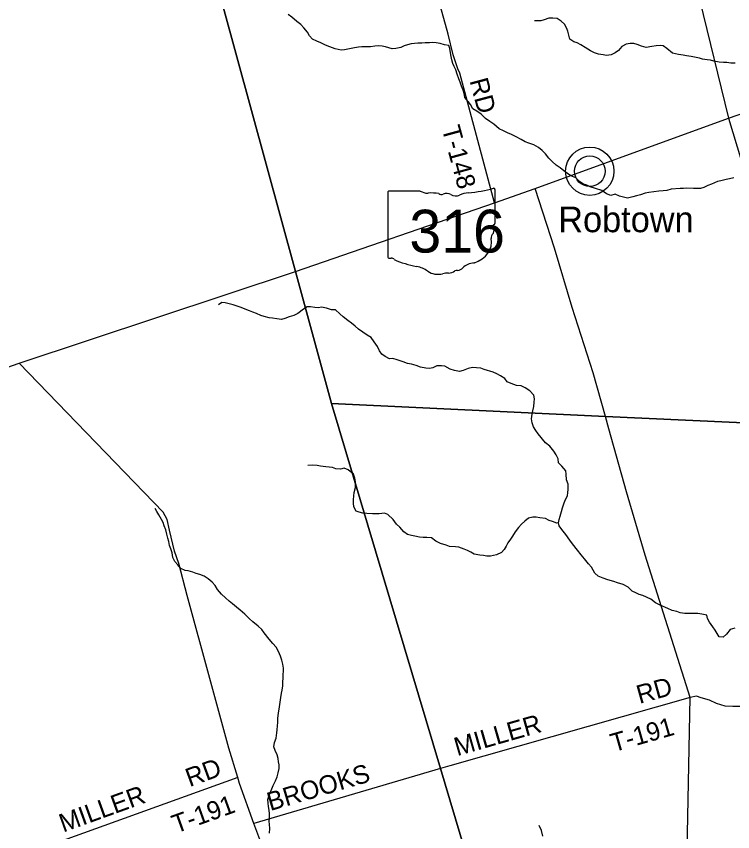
# Model space of a CAD drawing. Extents: x 1643459 to 2064572, y 425441 to 780708.
# Drawn here: x 1801650 to 1813290, y 615098 to 628354 of the extents above; entities that cross this region are included whole.
import ezdxf

# ---------------------------------------------------------------- set-up
doc = ezdxf.new("R2010")
doc.units = 0
for name, color, linetype in [('GE_P_Alignment_100_Curve_Data', 7, 'Continuous'), ('GM_X_City_Street', 7, 'Continuous'), ('GM_X_Major_River', 7, 'Continuous'), ('GM_X_Major_River_Text', 7, 'Continuous'), ('GM_X_Minor_Lake', 7, 'Continuous'), ('GM_X_Rail_Line', 7, 'Continuous'), ('GM_X_Township_ROW', 7, 'Continuous'), ('GM_X_US_Route', 7, 'Continuous'), ('PM_P_Cells', 7, 'Continuous'), ('RD_X_Text', 7, 'Continuous'), ('ST_Details', 7, 'Continuous')]:
    doc.layers.add(name, color=color, linetype=linetype)

msp = doc.modelspace()

# ---------------------------------------------------------------- linework, layer by layer
at = {"layer": 'GE_P_Alignment_100_Curve_Data'}
for radius in [393, 249]:
    msp.add_circle((1810968, 625836), radius, dxfattribs=at)
at = {"layer": 'GM_X_City_Street'}
for points in [[(1788081, 631718), (1790269, 631741), (1792463, 631765), (1798625, 631871), (1804074, 631955), (1804758, 629443), (1806186, 624205), (1806771, 622059), (1808540, 616123), (1810366, 609995), (1807901, 608849), (1807239, 608541), (1800646, 605476), (1795084, 602890), (1793558, 602184), (1791118, 601055), (1790575, 602316), (1789055, 605851)], [(1824722, 621285), (1819572, 621457), (1814649, 621689), (1811221, 621850), (1806771, 622059), (1806186, 624205), (1804758, 629443), (1804074, 631955), (1798625, 631871)], [(1826247, 584864), (1815752, 585365), (1810346, 585624), (1807802, 585759), (1796284, 586370), (1794642, 586457), (1794061, 586488), (1794168, 588257), (1794631, 595981), (1795084, 602890), (1800646, 605476), (1807239, 608541), (1807901, 608849), (1810366, 609995), (1808540, 616123), (1806771, 622059), (1811221, 621850), (1814649, 621689), (1819572, 621457), (1824722, 621285)]]:
    msp.add_lwpolyline(points, dxfattribs=at)
at = {"layer": 'GM_X_Major_River_Text'}
for points in [[(1809421, 625320), (1808854, 627428), (1808823, 627500), (1808750, 627727), (1808665, 628066), (1808320, 629322)], [(1811278, 621647), (1811221, 621850), (1811024, 622560), (1810683, 623622), (1810397, 624585), (1810081, 625557)], [(1813205, 608135), (1813079, 608666), (1813051, 608809), (1813051, 609079), (1813116, 610758), (1813119, 611071), (1813119, 611195), (1812550, 613190), (1812524, 613291), (1812525, 613409), (1812599, 617281), (1811870, 619592), (1811567, 620625), (1811278, 621647)], [(1812599, 617281), (1808696, 616167)], [(1816304, 617041), (1815040, 617075), (1814848, 617066), (1814542, 617097), (1813774, 617135), (1813290, 617132), (1813170, 617138), (1813024, 617181), (1812915, 617238), (1812779, 617276), (1812701, 617299), (1812599, 617281)], [(1808696, 616167), (1808540, 616123), (1805509, 615232)], [(1805247, 615976), (1800755, 614357), (1800463, 614268), (1800146, 614147), (1800044, 614136), (1799945, 614255), (1799758, 614520), (1799688, 614605), (1799606, 614621), (1799544, 614595), (1799490, 614495), (1799497, 614309), (1799528, 614042)]]:
    msp.add_lwpolyline(points, dxfattribs=at)
at = {"layer": 'GM_X_Minor_Lake'}
for points in [[(1808924, 643171), (1810545, 637868), (1811427, 634806), (1812158, 631464), (1812752, 628632), (1813224, 626697), (1813662, 625244), (1814030, 623882), (1814494, 622253), (1814649, 621689), (1814740, 621390), (1814825, 621131), (1814842, 621096)], [(1807898, 608859), (1805509, 615232), (1805276, 615881), (1805247, 615976), (1805102, 616457), (1804795, 617587), (1804427, 618940), (1804291, 619460), (1804218, 619656), (1804141, 620000), (1804100, 620172), (1804034, 620293), (1801697, 622715)]]:
    msp.add_lwpolyline(points, dxfattribs=at)
at = {"layer": 'GM_X_Rail_Line'}
msp.add_line((1810968, 625836), (1810968, 625836), dxfattribs=at)
at = {"layer": 'GM_X_US_Route'}
for points in [[(1812088, 625511), (1812006, 625500), (1811926, 625491), (1811866, 625478), (1811793, 625451), (1811725, 625437), (1811665, 625418), (1811580, 625395), (1811518, 625414), (1811450, 625429), (1811381, 625462), (1811310, 625438), (1811237, 625467), (1811165, 625524), (1811060, 625552), (1810972, 625581), (1810920, 625610), (1810864, 625624), (1810799, 625669), (1810740, 625728), (1810658, 625763), (1810604, 625798), (1810547, 625843), (1810485, 625892), (1810424, 625933), (1810358, 625994), (1810303, 626048), (1810246, 626117), (1810195, 626174), (1810137, 626219), (1810056, 626264), (1809976, 626293), (1809920, 626312), (1809854, 626351), (1809773, 626396), (1809697, 626435), (1809630, 626462), (1809566, 626491), (1809498, 626525), (1809407, 626601), (1809346, 626646), (1809274, 626693), (1809201, 626762), (1809134, 626813), (1809070, 626848), (1809027, 626918), (1808993, 626971), (1808940, 627032), (1808927, 627098), (1808908, 627152), (1808886, 627217), (1808861, 627281), (1808842, 627335), (1808815, 627412), (1808790, 627484), (1808766, 627539), (1808745, 627589), (1808724, 627646), (1808714, 627698), (1808707, 627758), (1808696, 627828), (1808675, 627881), (1808605, 627890), (1808535, 627913), (1808471, 627925), (1808413, 627930), (1808363, 627923), (1808293, 627922), (1808239, 627920), (1808173, 627919), (1808064, 627904), (1808008, 627891), (1807950, 627874), (1807899, 627848), (1807817, 627829), (1807755, 627826), (1807649, 627858), (1807595, 627866), (1807527, 627875), (1807475, 627870), (1807403, 627855), (1807339, 627855), (1807263, 627856), (1807209, 627853), (1807147, 627844), (1807066, 627825), (1806982, 627810), (1806926, 627802), (1806832, 627824), (1806744, 627857), (1806674, 627886), (1806597, 627921), (1806531, 627950), (1806464, 627982), (1806412, 628039), (1806383, 628094), (1806324, 628169), (1806274, 628221), (1806209, 628270), (1806126, 628342), (1806068, 628384)], [(1810710, 627940), (1810642, 627985), (1810629, 628047), (1810612, 628115), (1810589, 628166), (1810559, 628224), (1810502, 628273), (1810440, 628316), (1810370, 628323), (1810304, 628324), (1810224, 628295), (1810172, 628283), (1810118, 628282), (1810067, 628282)], [(1813332, 627590), (1813262, 627593), (1813194, 627602), (1813140, 627605), (1813072, 627610), (1812986, 627627), (1812929, 627641), (1812875, 627646), (1812801, 627659), (1812749, 627672), (1812695, 627684), (1812613, 627702), (1812541, 627714), (1812487, 627721), (1812409, 627732), (1812311, 627755), (1812218, 627831), (1812161, 627874), (1812109, 627880), (1812044, 627873), (1811974, 627862), (1811884, 627845), (1811810, 627868), (1811740, 627895), (1811683, 627914), (1811624, 627912), (1811560, 627903), (1811490, 627864), (1811433, 627800), (1811378, 627761), (1811314, 627730), (1811240, 627717), (1811184, 627725), (1811112, 627740), (1811046, 627759), (1810978, 627792), (1810895, 627847), (1810821, 627890), (1810762, 627921), (1810710, 627940)], [(1813308, 625728), (1813238, 625711), (1813182, 625700), (1813096, 625681), (1813045, 625666), (1812995, 625644), (1812945, 625625), (1812886, 625601), (1812820, 625570), (1812768, 625555), (1812651, 625554), (1812545, 625559), (1812489, 625556), (1812439, 625555), (1812291, 625541), (1812219, 625523), (1812158, 625518), (1812088, 625511)], [(1807095, 623366), (1807034, 623409), (1806962, 623468), (1806909, 623519), (1806838, 623582), (1806770, 623582), (1806692, 623607), (1806608, 623623), (1806558, 623615), (1806498, 623620), (1806432, 623629), (1806378, 623633), (1806315, 623592), (1806226, 623523), (1806158, 623490), (1806083, 623467), (1806013, 623442), (1805959, 623426), (1805881, 623435), (1805811, 623446), (1805759, 623451), (1805675, 623474), (1805623, 623492), (1805555, 623521), (1805494, 623546), (1805438, 623567), (1805370, 623594), (1805304, 623621), (1805252, 623635), (1805173, 623662), (1805045, 623696), (1804989, 623699), (1804934, 623663)], [(1812114, 618781), (1812035, 618820), (1811959, 618879), (1811828, 618939), (1811770, 618955), (1811716, 618980), (1811659, 619009), (1811591, 619074), (1811512, 619115), (1811418, 619142), (1811360, 619165), (1811262, 619190), (1811183, 619217), (1811103, 619254), (1811050, 619303), (1810995, 619400), (1810949, 619453), (1810884, 619532), (1810829, 619601), (1810766, 619672), (1810687, 619775), (1810644, 619839), (1810581, 619930), (1810516, 620011), (1810469, 620068), (1810459, 620118), (1810472, 620172), (1810487, 620228), (1810510, 620304), (1810525, 620362), (1810545, 620428), (1810570, 620490), (1810603, 620558), (1810612, 620612), (1810618, 620662), (1810614, 620746), (1810590, 620818), (1810586, 620911), (1810576, 620965), (1810513, 621038), (1810462, 621097), (1810453, 621159), (1810423, 621226), (1810382, 621286), (1810321, 621363), (1810250, 621422), (1810128, 621568), (1810090, 621621), (1810055, 621679), (1810030, 621744), (1810021, 621810), (1810029, 621884), (1810044, 621942), (1810057, 622008), (1810066, 622082), (1810067, 622136), (1810057, 622194), (1809996, 622263), (1809919, 622314), (1809853, 622345), (1809775, 622354), (1809688, 622385), (1809626, 622410), (1809590, 622467), (1809517, 622510), (1809457, 622543), (1809400, 622567), (1809252, 622613), (1809198, 622632), (1809128, 622641), (1809060, 622646), (1808992, 622627), (1808909, 622596), (1808849, 622580), (1808767, 622593), (1808699, 622616), (1808612, 622665), (1808560, 622674), (1808480, 622671), (1808415, 622640), (1808365, 622628), (1808303, 622631), (1808215, 622652), (1808149, 622677), (1808070, 622700), (1808004, 622709), (1807934, 622734), (1807838, 622771), (1807768, 622788), (1807712, 622783), (1807643, 622822), (1807587, 622863), (1807552, 622915), (1807517, 622986), (1807466, 623063), (1807416, 623133), (1807349, 623168), (1807281, 623221), (1807212, 623268), (1807155, 623315), (1807095, 623366)], [(1810459, 620118), (1810431, 620113), (1810360, 620142), (1810308, 620156), (1810250, 620187), (1810158, 620202), (1810096, 620209), (1810044, 620212), (1809974, 620197), (1809913, 620147), (1809860, 620098), (1809810, 620042), (1809755, 619975), (1809710, 619903), (1809679, 619851), (1809638, 619796), (1809610, 619740), (1809577, 619688), (1809536, 619637), (1809450, 619600), (1809357, 619575), (1809293, 619578), (1809241, 619588), (1809183, 619593), (1809087, 619610), (1809034, 619641), (1808980, 619668), (1808926, 619692), (1808842, 619721), (1808788, 619728), (1808686, 619733), (1808633, 619758), (1808543, 619785), (1808469, 619820), (1808398, 619875), (1808320, 619880), (1808260, 619879), (1808200, 619888), (1808124, 619901), (1808072, 619913), (1808008, 619930), (1807947, 619973), (1807879, 620046), (1807828, 620099), (1807771, 620174), (1807686, 620255), (1807630, 620274), (1807546, 620265), (1807436, 620266), (1807346, 620273), (1807278, 620276), (1807222, 620291), (1807170, 620308), (1807135, 620380), (1807130, 620438), (1807126, 620495), (1807133, 620559), (1807142, 620611), (1807159, 620691), (1807160, 620785), (1807149, 620843), (1807130, 620908), (1807041, 620983), (1806975, 621010), (1806920, 620990), (1806842, 620995), (1806787, 621016), (1806681, 621031), (1806595, 621039), (1806539, 621049), (1806457, 621054), (1806387, 621053)], [(1805835, 616477), (1805846, 616545), (1805871, 616618), (1805884, 616705), (1805889, 616755), (1805894, 616821), (1805897, 616871), (1805901, 616937), (1805909, 617029), (1805919, 617091), (1805937, 617205), (1805950, 617281), (1805961, 617347), (1805967, 617397), (1805978, 617471), (1805983, 617521), (1805988, 617602), (1805990, 617754), (1805981, 617820), (1805964, 617887), (1805942, 617951), (1805909, 618026), (1805870, 618096), (1805817, 618159), (1805758, 618228), (1805675, 618333), (1805638, 618384), (1805578, 618441), (1805491, 618508), (1805434, 618563), (1805365, 618636), (1805285, 618697), (1805230, 618746), (1805160, 618803), (1805107, 618848), (1805050, 618898), (1804986, 618959), (1804921, 619036), (1804880, 619101), (1804831, 619154), (1804767, 619207), (1804704, 619250), (1804630, 619281), (1804574, 619297), (1804516, 619318), (1804444, 619337), (1804392, 619342), (1804325, 619377), (1804272, 619435), (1804224, 619488), (1804193, 619557), (1804180, 619633), (1804159, 619697), (1804141, 619750), (1804128, 619814), (1804113, 619872), (1804094, 619937), (1804081, 620003), (1804055, 620072), (1804036, 620124), (1804011, 620174), (1803964, 620247), (1803932, 620302), (1803905, 620352)], [(1813323, 618409), (1813250, 618386), (1813191, 618308), (1813137, 618261), (1813071, 618266), (1813004, 618375), (1812965, 618429), (1812911, 618502), (1812880, 618563), (1812867, 618617), (1812791, 618636), (1812721, 618647), (1812661, 618646), (1812579, 618643), (1812511, 618645), (1812435, 618656), (1812383, 618675), (1812307, 618696), (1812234, 618727), (1812114, 618781)], [(1805765, 615072), (1805770, 615152), (1805763, 615214), (1805760, 615266), (1805762, 615316), (1805763, 615389), (1805758, 615449), (1805749, 615507), (1805740, 615561), (1805738, 615622), (1805753, 615674), (1805774, 615731), (1805801, 615793), (1805825, 615849), (1805860, 615923), (1805887, 615987), (1805904, 616057), (1805919, 616125), (1805920, 616183), (1805912, 616235), (1805907, 616285), (1805890, 616346), (1805855, 616416), (1805835, 616477)], [(1810206, 615027), (1810183, 615117), (1810148, 615198)]]:
    msp.add_lwpolyline(points, dxfattribs=at)
at = {"layer": 'RD_X_Text'}
msp.add_lwpolyline([(1798891, 621733), (1798992, 621769), (1801697, 622715), (1806186, 624205), (1809421, 625320), (1810081, 625557), (1813224, 626697), (1815251, 627403), (1815630, 627387), (1819366, 627492), (1820389, 627261), (1821831, 627507), (1822268, 627277)], dxfattribs=at)
at = {"layer": 'ST_Details'}
for p, q in [((1807688, 625495), (1807688, 624439)), ((1808214, 625513), (1807705, 625513)), ((1809428, 624987), (1809428, 625540)), ((1809428, 624987), (1809428, 624987))]:
    msp.add_line(p, q, dxfattribs=at)
for centre, major_axis, start_param, end_param in [((1807708, 625497), (20.2, 0), 1.712693, 3.28349), ((1808336, 625636), (196, 0), 4.042523, 4.731795), ((1808401, 624920), (702, 0), 1.404758, 1.657858), ((1808560, 625503), (56.4, 0), 3.836095, 5.185415), ((1808643, 625381), (117, 0), 0.950623, 2.079405), ((1808794, 625548), (141, 0), 4.081561, 5.145723), ((1809043, 625191), (371, 0), 1.699011, 2.107814), ((1808808, 626954), (1845, 0), 4.814394, 5.042369), ((1809408, 625542), (19.4, 0), 6.141152, 7.989035), ((1809423, 624946), (30, 0), 1.883978, 3.671073), ((1809233, 624876), (180, 0), 5.934695, 6.695948), ((1809407, 624985), (20.7, 0), 5.05454, 6.418171), ((1809497, 624755), (131, 0), 2.387724, 3.262537), ((1808911, 624685), (462, 0), 5.101752, 6.440018), ((1807708, 624436), (20.3, 0), 3.00124, 4.508301), ((1807711, 624544), (155, 0), 4.665946, 4.897461), ((1807743, 624378), (56, 0), 0.519207, 1.627899), ((1808449, 625327), (1333, 0), 4.195997, 4.488961), ((1808052, 623964), (417, 0), 0.823519, 1.323587), ((1808786, 624336), (149, 0), 4.937069, 5.64225), ((1809106, 624142), (253, 0), 1.647645, 2.488434), ((1808503, 624372), (265, 0), 4.026481, 4.996735), ((1808656, 624007), (217, 0), 1.495662, 1.94098), ((1808675, 624293), (141, 0), 4.691044, 5.507374), ((1808803, 624191), (39.7, 0), 1.147584, 2.315152)]:
    msp.add_ellipse(centre, major_axis=major_axis, ratio=0.8, start_param=start_param, end_param=end_param, dxfattribs=at)

# ---------------------------------------------------------------- texts
at = {"layer": 'GM_X_Major_River'}
for s, rotation, p in [('RD', 284.9959, (1809012, 627308)), ('T-148', 285.3279, (1808559, 626533)), ('RD', 15.6049, (1811775, 617174)), ('MILLER', 15.9949, (1808813, 616325)), ('T-191', 15.9454, (1811355, 616389)), ('RD', 20.1526, (1804466, 615821)), ('BROOKS', 16.5044, (1805776, 615432)), ('MILLER', 19.9061, (1802412, 615082)), ('T-191', 19.7671, (1804243, 615066))]:
    msp.add_text(s, height=300, rotation=rotation, dxfattribs=at).set_placement(p)
at = {"layer": 'GM_X_Township_ROW'}
msp.add_text('Robtown', height=417, rotation=0, dxfattribs=at).set_placement((1810455, 624844))
at = {"layer": 'PM_P_Cells'}
msp.add_text('316', height=1, rotation=0, dxfattribs=at).set_placement((1808185, 624824))
for s in ['s', 'r']:
    msp.add_text(s, height=1, dxfattribs=at).set_placement((1808538, 624897))
at = {"layer": 'ST_Details'}
msp.add_text('316', height=696.1, dxfattribs=at).set_placement((1808036, 624513))

doc.saveas('drawing.dxf')
